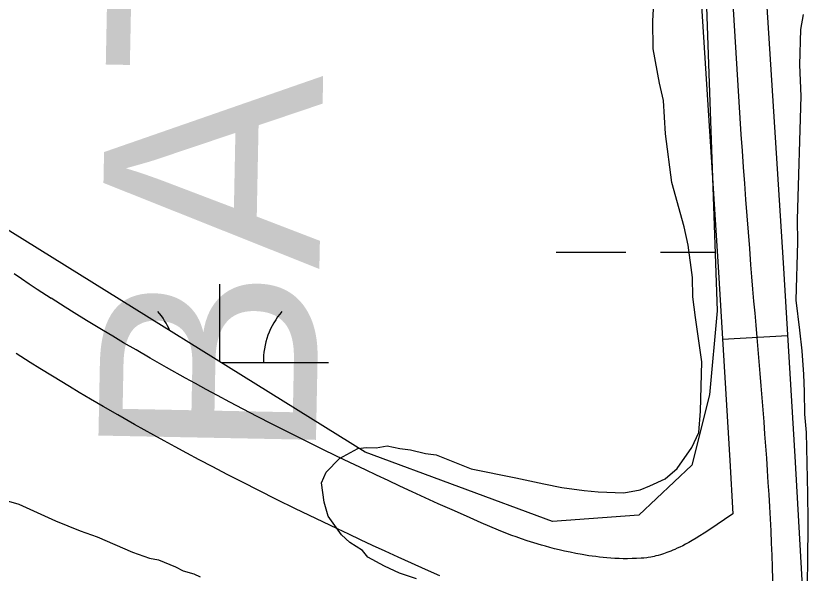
# Model space of a CAD drawing. Extents: x 3263578 to 3301413, y 764927 to 798602.
# Drawn here: x 3293675.9 to 3294045.4, y 785025.5 to 785281.7 of the extents above; entities that cross this region are included whole.
import ezdxf

# ---------------------------------------------------------------- set-up
doc = ezdxf.new("R2010")
doc.units = 0
for name, color, linetype in [('V-ROAD-CNTR', 7, 'Continuous'), ('V-SITE-VEGE', 7, 'Continuous'), ('V-TOPO-GNAM-IDEN', 7, 'Continuous'), ('V-TOPO-SHOR', 7, 'Continuous'), ('V-WETL-SWMP', 7, 'Continuous')]:
    doc.layers.add(name, color=color, linetype=linetype)

msp = doc.modelspace()

# ---------------------------------------------------------------- linework, layer by layer
at = {"layer": 'V-ROAD-CNTR'}
msp.add_line((3294030.49, 785134.91), (3294000.54, 785133.11), dxfattribs=at)
for points in [[(3293989.22, 786040.89), (3293979.37, 786027.5), (3293974.25, 786016.07), (3293970.57, 786000.54), (3293968.75, 785986.08), (3293963.51, 785943.32), (3293961.47, 785899.68), (3293965.11, 785847.14), (3293968.57, 785795.81), (3293969.8, 785721.05), (3293971.58, 785645.74), (3293976.82, 785525.92), (3293983.23, 785406.22), (3293990.85, 785286.32), (3293998.54, 785166.52), (3294003.88, 785077.66), (3294005.27, 785053.09)], [(3293998.88, 785777.23), (3293999.8, 785721.65), (3294001.56, 785646.75), (3294006.78, 785527.37), (3294013.18, 785407.98), (3294020.79, 785288.23), (3294028.48, 785168.38), (3294033.82, 785079.41), (3294038.89, 784990.17), (3294039.84, 784939.89), (3294040, 784890.69), (3294042.48, 784868.7), (3294045.22, 784844.92), (3294044.74, 784827.99), (3294040.69, 784803.75), (3294032.89, 784780.06), (3294015.83, 784742.76), (3293996.52, 784707.87), (3293966.11, 784659.77), (3293936.71, 784612.05), (3293914.79, 784572.56), (3293893.76, 784532.19)], [(3293692.01, 785152.04), (3293685.62, 785156.14), (3293681.9, 785158.58), (3293678.34, 785160.97), (3293674.92, 785163.32)], [(3294005.27, 785053.09), (3293994.31, 785045.62), (3293992.2, 785044.23), (3293990.23, 785042.99), (3293988.4, 785041.87), (3293986.7, 785040.88), (3293985.11, 785039.99), (3293983.64, 785039.19), (3293982.27, 785038.49), (3293980.99, 785037.86), (3293979.81, 785037.3), (3293978.7, 785036.8), (3293977.67, 785036.36), (3293976.77, 785035.99), (3293974.94, 785035.29), (3293973.41, 785034.76), (3293972.08, 785034.35), (3293970.94, 785034.02), (3293969.94, 785033.76), (3293969.16, 785033.58), (3293967.58, 785033.25), (3293966.48, 785033.06), (3293965.73, 785032.95), (3293964.47, 785032.81), (3293963.21, 785032.7), (3293961.11, 785032.59), (3293959.01, 785032.53), (3293956.97, 785032.51), (3293954.96, 785032.52), (3293953.02, 785032.58), (3293951.12, 785032.66), (3293949.26, 785032.77), (3293947.46, 785032.91), (3293945.7, 785033.07), (3293944, 785033.25), (3293942.33, 785033.44), (3293940.72, 785033.65), (3293939.19, 785033.87), (3293936.09, 785034.37), (3293933.21, 785034.89), (3293930.5, 785035.43), (3293927.95, 785035.99), (3293925.55, 785036.55), (3293923.3, 785037.11), (3293921.19, 785037.67), (3293919.21, 785038.21), (3293917.38, 785038.73), (3293913.85, 785039.8), (3293910.8, 785040.78), (3293908.13, 785041.68), (3293905.8, 785042.5), (3293903.79, 785043.23), (3293900.19, 785044.59), (3293897.57, 785045.63), (3293893.58, 785047.27), (3293889.59, 785049), (3293882.83, 785051.99), (3293876.27, 785054.92), (3293869.95, 785057.77), (3293863.85, 785060.53), (3293857.97, 785063.22), (3293852.3, 785065.84), (3293846.83, 785068.38), (3293841.55, 785070.85), (3293836.46, 785073.25), (3293826.62, 785077.95), (3293817.47, 785082.38), (3293808.94, 785086.58), (3293800.99, 785090.55), (3293793.56, 785094.31), (3293786.64, 785097.87), (3293780.17, 785101.23), (3293774.13, 785104.41), (3293768.48, 785107.42), (3293763.21, 785110.26), (3293758.28, 785112.95), (3293753.68, 785115.48), (3293745.04, 785120.29), (3293737.53, 785124.56), (3293730.98, 785128.34), (3293725.26, 785131.68), (3293720.27, 785134.64), (3293715.92, 785137.24), (3293708.3, 785141.87), (3293702.61, 785145.38), (3293698.36, 785148.03), (3293691.93, 785152.1)], [(3293870.63, 785024.58), (3293863.99, 785027.55), (3293857.59, 785030.43), (3293851.42, 785033.23), (3293845.45, 785035.96), (3293839.7, 785038.61), (3293834.15, 785041.19), (3293828.78, 785043.7), (3293823.59, 785046.15), (3293813.62, 785050.91), (3293804.3, 785055.43), (3293795.61, 785059.7), (3293787.51, 785063.75), (3293779.94, 785067.59), (3293772.87, 785071.21), (3293766.26, 785074.65), (3293760.09, 785077.9), (3293754.32, 785080.97), (3293748.92, 785083.88), (3293743.87, 785086.63), (3293739.14, 785089.24), (3293730.32, 785094.15), (3293722.62, 785098.53), (3293715.91, 785102.4), (3293710.04, 785105.83), (3293704.92, 785108.86), (3293700.44, 785111.55), (3293692.64, 785116.28), (3293686.79, 785119.89), (3293682.4, 785122.62), (3293675.9, 785126.74)]]:
    msp.add_lwpolyline(points, dxfattribs=at)
msp.add_spline([(3294370.58, 785990.76), (3294338.7, 786001.56), (3294279.19, 786036.29), (3294216.45, 786068.98), (3294118.77, 786070.87), (3294035.94, 786049.12), (3294013.53, 786037.73), (3293992.41, 786019.91), (3293983.64, 785984.23), (3293976.49, 785899.85), (3293983.56, 785796.44), (3293986.57, 785646.24), (3293998.2, 785407.1), (3294013.51, 785167.45), (3294023.9, 784989.6), (3294025, 784889.82), (3294030.2, 784844.27), (3294018.9, 784785.55), (3293983.61, 784715.52), (3293923.76, 784619.63), (3293880.46, 784539.12)], degree=3, dxfattribs=at)
at = {"layer": 'V-SITE-VEGE'}
for p, q in [((3293968.53, 785279.52), (3293969.56, 785297.75)), ((3293968.65, 785266.69), (3293968.53, 785279.52)), ((3294037.69, 785282.43), (3294036.5, 785275.56)), ((3294036.5, 785275.56), (3294036.03, 785259.29)), ((3293971.64, 785250.82), (3293968.65, 785266.69)), ((3294036.03, 785259.29), (3294036.59, 785244.96)), ((3293973.38, 785242.87), (3293971.64, 785250.82)), ((3293974.41, 785227.55), (3293973.38, 785242.87)), ((3294036.59, 785244.96), (3294034.93, 785188.27)), ((3293977.21, 785205.26), (3293974.41, 785227.55)), ((3293983.02, 785184.86), (3293977.21, 785205.26)), ((3294034.93, 785188.27), (3294035.12, 785177.91)), ((3293984.75, 785176.42), (3293983.02, 785184.86)), ((3293986.78, 785161.56), (3293984.75, 785176.42)), ((3294035.12, 785177.91), (3294034.34, 785151.29)), ((3293987.01, 785152.68), (3293986.78, 785161.56)), ((3293988.22, 785143.26), (3293987.01, 785152.68)), ((3294034.34, 785151.29), (3294035.91, 785137.43)), ((3293991.08, 785122.95), (3293988.22, 785143.26)), ((3294035.91, 785137.43), (3294037.11, 785128.02)), ((3294037.11, 785128.02), (3294037.78, 785117.14)), ((3293990.41, 785100.28), (3293991.08, 785122.95)), ((3294037.78, 785117.14), (3294038.04, 785109.24)), ((3294038.04, 785109.24), (3294038.23, 785098.87)), ((3293989.63, 785090.43), (3293990.41, 785100.28)), ((3294038.23, 785098.87), (3294038.97, 785090.46)), ((3293986.47, 785083.62), (3293989.63, 785090.43)), ((3294038.97, 785090.46), (3294039.62, 785062.32)), ((3293824.49, 785078.5), (3293833.01, 785083.18)), ((3293833.01, 785083.18), (3293836.97, 785083.56)), ((3293836.97, 785083.56), (3293841.41, 785083.43)), ((3293841.41, 785083.43), (3293846.36, 785084.27)), ((3293846.36, 785084.27), (3293852.25, 785083.11)), ((3293979.77, 785073.95), (3293986.47, 785083.62)), ((3293852.25, 785083.11), (3293857.17, 785082.48)), ((3293857.17, 785082.48), (3293864.02, 785080.79)), ((3293864.02, 785080.79), (3293868.94, 785080.16)), ((3293868.94, 785080.16), (3293885.03, 785073.76)), ((3293818.38, 785072.26), (3293824.49, 785078.5)), ((3293816.27, 785067.39), (3293818.38, 785072.26)), ((3293885.03, 785073.76), (3293905.64, 785069.71)), ((3293974.2, 785069.18), (3293979.77, 785073.95)), ((3293905.64, 785069.71), (3293918.38, 785066.87)), ((3293967.2, 785065.93), (3293974.2, 785069.18)), ((3293817.48, 785058.48), (3293816.27, 785067.39)), ((3293918.38, 785066.87), (3293926.72, 785065.14)), ((3293926.72, 785065.14), (3293937.04, 785063.85)), ((3293962.71, 785064.08), (3293967.2, 785065.93)), ((3293937.04, 785063.85), (3293943.44, 785063.17)), ((3293943.44, 785063.17), (3293955.27, 785062.82)), ((3293955.27, 785062.82), (3293962.71, 785064.08)), ((3294039.62, 785062.32), (3294039.75, 785049.98)), ((3293672.38, 785058.96), (3293677.19, 785057.61)), ((3293677.19, 785057.61), (3293693.95, 785049.84)), ((3293819.27, 785052.01), (3293817.48, 785058.48)), ((3293825.43, 785043.44), (3293819.27, 785052.01)), ((3294039.75, 785049.98), (3294039.65, 785029.76)), ((3293693.95, 785049.84), (3293705.34, 785045.26)), ((3293705.34, 785045.26), (3293713.15, 785042.6)), ((3293713.15, 785042.6), (3293729.32, 785035.45)), ((3293829.27, 785039.88), (3293825.43, 785043.44)), ((3293835.09, 785036.25), (3293829.27, 785039.88)), ((3293729.32, 785035.45), (3293737.13, 785032.79)), ((3293837.47, 785033.22), (3293835.09, 785036.25)), ((3293737.13, 785032.79), (3293741.36, 785032.06)), ((3293741.36, 785032.06), (3293749.15, 785028.8)), ((3293845.24, 785029.05), (3293837.47, 785033.22)), ((3293749.15, 785028.8), (3293752.73, 785026.88)), ((3293852.05, 785025.89), (3293845.24, 785029.05)), ((3294039.65, 785029.76), (3294039.25, 785015.96)), ((3293752.73, 785026.88), (3293757.55, 785025.52)), ((3293859.87, 785023.19), (3293852.05, 785025.89))]:
    msp.add_line(p, q, dxfattribs=at)
at = {"layer": 'V-TOPO-SHOR'}
msp.add_lwpolyline([(3293672.38, 785058.96), (3293677.19, 785057.61), (3293693.95, 785049.84), (3293705.34, 785045.26), (3293713.15, 785042.6), (3293729.32, 785035.45), (3293737.13, 785032.79), (3293741.36, 785032.06), (3293749.15, 785028.8), (3293752.73, 785026.88), (3293757.55, 785025.52), (3293760.54, 785024.22)], dxfattribs=at)
at = {"layer": 'V-WETL-SWMP'}
for p, q in [((3293990.77, 785356.28), (3293998.06, 785146.35)), ((3293836.31, 785081.46), (3293460.13, 785314.87)), ((3293924.12, 785173.3), (3293956.12, 785173.3)), ((3293972.12, 785173.3), (3293997.12, 785173.31)), ((3293769.53, 785122.89), (3293769.53, 785158.55)), ((3293998.06, 785146.35), (3293994.55, 785107.68)), ((3293770.08, 785122.55), (3293819.53, 785122.55)), ((3293994.55, 785107.68), (3293986.49, 785075.47)), ((3293922.42, 785049.65), (3293836.31, 785081.46)), ((3293986.49, 785075.47), (3293962.07, 785052.45)), ((3293962.07, 785052.45), (3293922.42, 785049.65))]:
    msp.add_line(p, q, dxfattribs=at)
for centre, start, end in [((3293714.29, 785123.02), 23.5949, 40.776), ((3293824.77, 785123.03), 139.2323, 180.776)]:
    msp.add_arc(centre, 35.25, start, end, dxfattribs=at)

# ---------------------------------------------------------------- texts
at = {"layer": 'V-TOPO-GNAM-IDEN'}
for s, rotation, p in [('EAST  BATON ROUGE', 88.8656, (3293805.1, 784652.63)), ('PORT HICKEY LDG.', 43.4717, (3293863.58, 784261.4))]:
    msp.add_text(s, height=99.9998, rotation=rotation, dxfattribs=at).set_placement(p)

doc.saveas('drawing.dxf')
